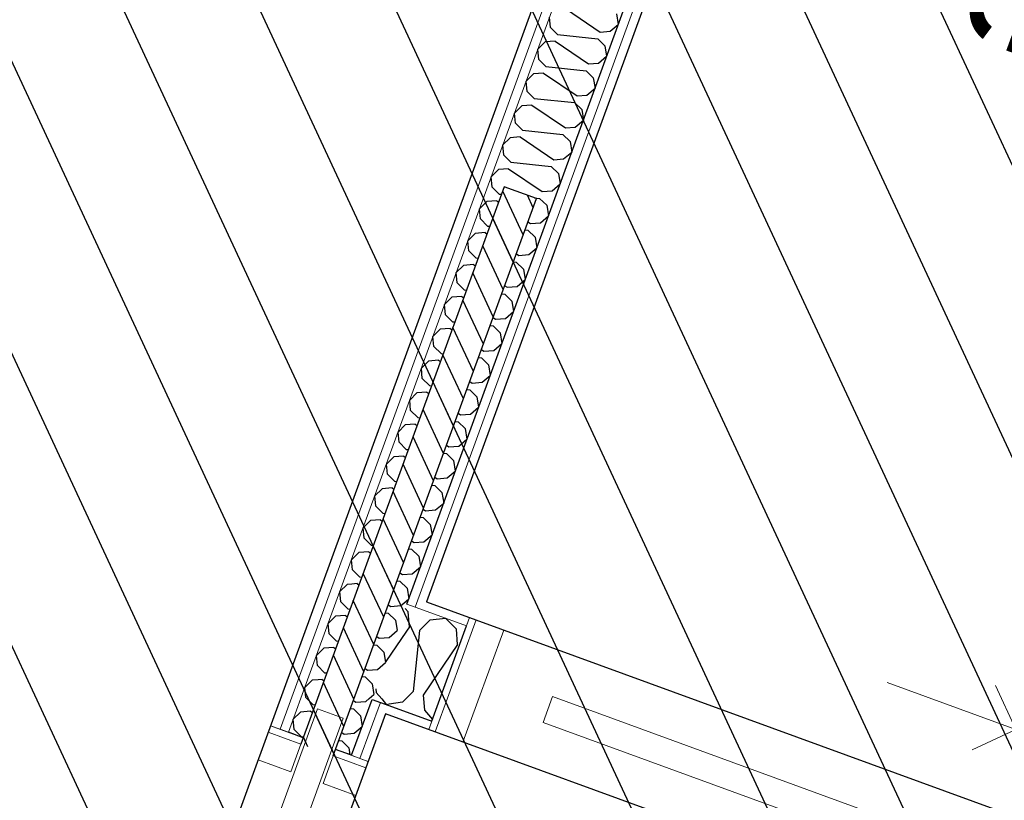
# Model space of a CAD drawing. Header units: millimetres. Extents: x 112481703 to 112588235, y 1264638581 to 1264713486.
# Tile 337 of 487: x 112578205 to 112579642, y 1264676839 to 1264677978. Entities that reach past the tile are written whole.
import ezdxf
from ezdxf.enums import TextEntityAlignment as Align

# ---------------------------------------------------------------- set-up
doc = ezdxf.new("R2010")
doc.units = ezdxf.units.MM
doc.header["$LTSCALE"] = 0.5
doc.header["$MEASUREMENT"] = 0
doc.linetypes.add('PLINE', pattern=[0])
for name, color, linetype, lineweight in [('235- Utvendig kledning og overflate', 7, 'Continuous', 0), ('236- Innvendig kledning og overflate', 7, 'Continuous', 0), ('244- Vinduer_ dører_ foldevegger', 7, 'Continuous', 0)]:
    doc.layers.add(name, color=color, linetype=linetype, lineweight=lineweight)
for name, color, linetype in [('862- M___Nettoareal', 7, 'Continuous'), ('862- M___Nettoareal (1-100)', 7, 'Continuous'), ('862- M___Nettoareal(Polylinje)', 7, 'Continuous'), ('LA_farge_dekke_asfalt2', 7, 'Continuous'), ('Yttervegger.A225', 7, 'Continuous'), ('Yttervegger.A225 (Skravur)', 7, 'Continuous')]:
    doc.layers.add(name, color=color, linetype=linetype)
doc.styles.add('GENERATED_STYLE_1', font='arial.ttf')
pattern_1 = [(249.956, (112557650, 1264717795), (-81.357, 29.68231), [0, -50]), (249.956, (112557682.11, 1264717756.67), (-81.357, 29.68231), [0, -50])]

# ---------------------------------------------------------------- blocks, each defined once
blk = doc.blocks.new('Laboratorie_5_2', base_point=(112579640.4, 1264674917.8))
at = {"layer": '862- M___Nettoareal(Polylinje)', "linetype": 'PLINE', "flags": 128}
blk.add_lwpolyline([(112581810.2, 1264675844.8), (112578739.1, 1264676965.2), (112578145.9, 1264675339.1), (112577643.2, 1264673961.4), (112580714.3, 1264672841)], close=True, dxfattribs=at)
blk = doc.blocks.new('Skiftestue_4_11', base_point=(112580807.9, 1264678110.6))
at = {"layer": '862- M___Nettoareal(Polylinje)', "linetype": 'PLINE', "flags": 128}
blk.add_lwpolyline([(112582951.7, 1264678973.6), (112578003.5, 1264680778.9), (112577386.7, 1264679088.4), (112579263.9, 1264678403.5), (112578798.8, 1264677128.7), (112581869.8, 1264676008.3)], close=True, dxfattribs=at)
blk = doc.blocks.new('Blodprøvetaking_7_15', base_point=(112577564.1, 1264677180.4))
at = {"layer": '862- M___Nettoareal(Polylinje)', "linetype": 'PLINE', "flags": 128}
blk.add_lwpolyline([(112576754.7, 1264676007.4), (112578054.8, 1264675533.1), (112579069, 1264678312.8), (112577334.6, 1264678945.6), (112577331.8, 1264678937.7), (112576320.5, 1264676165.8)], close=True, dxfattribs=at)
blk = doc.blocks.new('*X181', base_point=(112557650, 1264717795))
at = {"layer": 'Yttervegger.A225 (Skravur)', "linetype": 'PLINE'}
for p, q in [((112578773.7, 1264677092.4), (112578773.3, 1264677096.9)), ((112578773.7, 1264677092.4), (112578769.4, 1264677086)), ((112578733.3, 1264676987), (112578740.5, 1264676978.6)), ((112578744.2, 1264676979.2), (112578740.5, 1264676978.6))]:
    blk.add_line(p, q, dxfattribs=at)
blk = doc.blocks.new('*X182', base_point=(112557650, 1264717795))
at = {"layer": 'Yttervegger.A225 (Skravur)', "linetype": 'PLINE'}
for p, q in [((112578772, 1264677114.3), (112578767.5, 1264677118.9)), ((112578773.3, 1264677096.9), (112578772, 1264677114.3)), ((112578769.4, 1264677086), (112578739.3, 1264677041.6)), ((112578724.8, 1264677001.8), (112578725.2, 1264676996.3)), ((112578725.2, 1264676996.3), (112578733.3, 1264676987))]:
    blk.add_line(p, q, dxfattribs=at)
blk = doc.blocks.new('*X190', base_point=(112557650, 1264717795))
at = {"layer": 'Yttervegger.A225 (Skravur)', "linetype": 'PLINE'}
for p, q in [((112578788.5, 1264677087), (112578803.9, 1264677102.7)), ((112578803.9, 1264677102.7), (112578826.4, 1264677104.8)), ((112578842.3, 1264677088.7), (112578826.4, 1264677104.8)), ((112578788.5, 1264677087), (112578779.1, 1264676998)), ((112578844, 1264677066.7), (112578842.3, 1264677088.7)), ((112578844, 1264677066.7), (112578793.9, 1264676992.6)), ((112578779.1, 1264676998), (112578763.6, 1264676982.3)), ((112578763.6, 1264676982.3), (112578744.2, 1264676979.2)), ((112578793.9, 1264676992.6), (112578795.6, 1264676970.6)), ((112578795.6, 1264676970.6), (112578807.4, 1264676956.9))]:
    blk.add_line(p, q, dxfattribs=at)
blk = doc.blocks.new('Skyvedør med pocketkarm[4]', base_point=(112557650, 1264717795))
at = {"layer": '235- Utvendig kledning og overflate', "linetype": 'PLINE'}
for p, q in [((112578802.1, 1264676942.3), (112578806.5, 1264676954.5)), ((112578802.1, 1264676942.3), (112578806.5, 1264676954.5)), ((112579750.9, 1264676596.1), (112579755.4, 1264676608.3)), ((112579750.9, 1264676596.1), (112579755.4, 1264676608.3))]:
    blk.add_line(p, q, dxfattribs=at)
at = {"layer": '236- Innvendig kledning og overflate', "linetype": 'PLINE'}
for p, q in [((112578857.3, 1264677093.5), (112578861.7, 1264677105.7)), ((112578857.3, 1264677093.5), (112578861.7, 1264677105.7)), ((112579806.1, 1264676747.4), (112579810.5, 1264676759.6)), ((112579806.1, 1264676747.4), (112579810.5, 1264676759.6))]:
    blk.add_line(p, q, dxfattribs=at)
at = {"layer": '244- Vinduer_ dører_ foldevegger', "linetype": 'PLINE'}
for p, q in [((112578861.7, 1264677105.7), (112578802.1, 1264676942.3)), ((112578806.5, 1264676954.5), (112578857.3, 1264677093.5)), ((112578806.5, 1264676954.5), (112578857.3, 1264677093.5)), ((112578871.1, 1264677102.3), (112578811.5, 1264676938.8)), ((112578871.1, 1264677102.3), (112578861.7, 1264677105.7)), ((112578911.5, 1264677087.6), (112578871.1, 1264677102.3)), ((112578851.9, 1264676924.1), (112578911.5, 1264677087.6)), ((112579471.2, 1264677011.1), (112579659.1, 1264676942.6)), ((112579659.1, 1264676942.6), (112579629.3, 1264677006.7)), ((112578968.8, 1264676952.8), (112578982.5, 1264676990.4)), ((112578982.5, 1264676990.4), (112579831.7, 1264676680.5)), ((112579818, 1264676642.9), (112578968.8, 1264676952.8)), ((112578811.5, 1264676938.8), (112578802.1, 1264676942.3)), ((112578811.5, 1264676938.8), (112578851.9, 1264676924.1)), ((112579659.1, 1264676942.6), (112579595, 1264676912.7)), ((112579760.8, 1264676777.7), (112579739.5, 1264676719.5)), ((112579801.2, 1264676763), (112579760.8, 1264676777.7)), ((112579779.9, 1264676704.7), (112579801.2, 1264676763)), ((112579801.2, 1264676763), (112579810.5, 1264676759.6)), ((112579810.5, 1264676759.6), (112579789.3, 1264676701.3)), ((112579789.3, 1264676701.3), (112579806.1, 1264676747.4)), ((112579789.3, 1264676701.3), (112579806.1, 1264676747.4)), ((112579739.5, 1264676719.5), (112579779.9, 1264676704.7)), ((112579779.9, 1264676704.7), (112579789.3, 1264676701.3)), ((112579831.7, 1264676680.5), (112579818, 1264676642.9)), ((112579722.4, 1264676672.5), (112579701.1, 1264676614.3)), ((112579762.8, 1264676657.8), (112579722.4, 1264676672.5)), ((112579741.5, 1264676599.5), (112579762.8, 1264676657.8)), ((112579772.2, 1264676654.4), (112579750.9, 1264676596.1)), ((112579755.4, 1264676608.3), (112579772.2, 1264676654.4)), ((112579755.4, 1264676608.3), (112579772.2, 1264676654.4)), ((112579762.8, 1264676657.8), (112579772.2, 1264676654.4)), ((112579701.1, 1264676614.3), (112579741.5, 1264676599.5)), ((112579741.5, 1264676599.5), (112579750.9, 1264676596.1))]:
    blk.add_line(p, q, dxfattribs=at)
blk = doc.blocks.new('*X237', base_point=(112557650, 1264717795))
at = {"layer": 'Yttervegger.A225 (Skravur)', "linetype": 'PLINE'}
for p, q in [((112578631.9, 1264677014.4), (112578621.3, 1264677003.9)), ((112578640.4, 1264677015.1), (112578631.9, 1264677014.4)), ((112578622.6, 1264676989), (112578621.3, 1264677003.9)), ((112578633, 1264676978.8), (112578622.6, 1264676989)), ((112578633, 1264676978.8), (112578636.4, 1264676978.4)), ((112578614.9, 1264676967.9), (112578604.3, 1264676957.3)), ((112578629.5, 1264676969), (112578614.9, 1264676967.9)), ((112578629.5, 1264676969), (112578632.3, 1264676967.1)), ((112578605.6, 1264676942.4), (112578604.3, 1264676957.3)), ((112578616, 1264676932.2), (112578605.6, 1264676942.4)), ((112578616, 1264676932.2), (112578619.4, 1264676931.8))]:
    blk.add_line(p, q, dxfattribs=at)
blk = doc.blocks.new('*X238', base_point=(112557650, 1264717795))
at = {"layer": 'Yttervegger.A225 (Skravur)', "linetype": 'PLINE'}
for p, q in [((112578692, 1264676984.8), (112578695.5, 1264676982.3)), ((112578695.5, 1264676982.3), (112578710.1, 1264676983.5)), ((112578710.1, 1264676983.5), (112578715.1, 1264676987.8)), ((112578687.7, 1264676973), (112578692, 1264676972.6)), ((112578692, 1264676972.6), (112578702.4, 1264676962.3)), ((112578702.4, 1264676962.3), (112578704.8, 1264676947)), ((112578675, 1264676938.2), (112578678.5, 1264676935.8)), ((112578678.5, 1264676935.8), (112578693.1, 1264676936.9)), ((112578693.1, 1264676936.9), (112578704.8, 1264676947)), ((112578670.7, 1264676926.4), (112578675, 1264676926)), ((112578675, 1264676926), (112578685.4, 1264676915.8)), ((112578685.4, 1264676915.8), (112578687, 1264676905.5))]:
    blk.add_line(p, q, dxfattribs=at)
blk = doc.blocks.new('*X240', base_point=(112557650, 1264717795))
at = {"layer": 'Yttervegger.A225 (Skravur)', "linetype": 'PLINE'}
for p, q in [((112578682.9, 1264677154.1), (112578672.2, 1264677143.6)), ((112578689.7, 1264677154.7), (112578682.9, 1264677154.1)), ((112578673.6, 1264677128.7), (112578672.2, 1264677143.6)), ((112578684, 1264677118.5), (112578673.6, 1264677128.7)), ((112578680.4, 1264677108.7), (112578665.9, 1264677107.6)), ((112578680.4, 1264677108.7), (112578683.3, 1264677106.8)), ((112578684, 1264677118.5), (112578687.4, 1264677118.1)), ((112578665.9, 1264677107.6), (112578655.2, 1264677097)), ((112578656.6, 1264677082.1), (112578655.2, 1264677097)), ((112578667, 1264677071.9), (112578656.6, 1264677082.1)), ((112578667, 1264677071.9), (112578670.4, 1264677071.5)), ((112578648.9, 1264677061), (112578638.2, 1264677050.5)), ((112578639.6, 1264677035.6), (112578638.2, 1264677050.5)), ((112578663.5, 1264677062.1), (112578648.9, 1264677061)), ((112578663.5, 1264677062.1), (112578666.3, 1264677060.2)), ((112578650, 1264677025.3), (112578639.6, 1264677035.6)), ((112578650, 1264677025.3), (112578653.4, 1264677025)), ((112578646.5, 1264677015.6), (112578640.4, 1264677015.1)), ((112578646.5, 1264677015.6), (112578649.3, 1264677013.6))]:
    blk.add_line(p, q, dxfattribs=at)
blk = doc.blocks.new('*X241', base_point=(112557650, 1264717795))
at = {"layer": 'Yttervegger.A225 (Skravur)', "linetype": 'PLINE'}
for p, q in [((112578743, 1264677124.5), (112578746.5, 1264677122.1)), ((112578746.5, 1264677122.1), (112578761.1, 1264677123.2)), ((112578761.1, 1264677123.2), (112578765.5, 1264677127)), ((112578738.7, 1264677112.7), (112578742.9, 1264677112.3)), ((112578742.9, 1264677112.3), (112578753.3, 1264677102.1)), ((112578753.3, 1264677102.1), (112578755.8, 1264677086.7)), ((112578744.1, 1264677076.6), (112578755.8, 1264677086.7)), ((112578721.7, 1264677066.2), (112578726, 1264677065.7)), ((112578726, 1264677077.9), (112578729.5, 1264677075.5)), ((112578726, 1264677065.7), (112578736.4, 1264677055.5)), ((112578729.5, 1264677075.5), (112578744.1, 1264677076.6)), ((112578736.4, 1264677055.5), (112578738.8, 1264677040.2)), ((112578727.1, 1264677030), (112578738.8, 1264677040.2)), ((112578709, 1264677031.3), (112578712.5, 1264677028.9)), ((112578712.5, 1264677028.9), (112578727.1, 1264677030)), ((112578704.7, 1264677019.6), (112578709, 1264677019.1)), ((112578709, 1264677019.1), (112578719.4, 1264677008.9)), ((112578719.4, 1264677008.9), (112578721.8, 1264676993.6)), ((112578715.1, 1264676987.8), (112578721.8, 1264676993.6))]:
    blk.add_line(p, q, dxfattribs=at)
blk = doc.blocks.new('*X242', base_point=(112557650, 1264717795))
at = {"layer": 'Yttervegger.A225 (Skravur)', "linetype": 'PLINE'}
for p, q in [((112579003.3, 1264677993.6), (112579052.4, 1264677960.3)), ((112579076.2, 1264677986.9), (112579078.6, 1264677971.6)), ((112578979.5, 1264677967), (112578978.1, 1264677981.9)), ((112579066.9, 1264677961.5), (112579078.6, 1264677971.6)), ((112578989.9, 1264677956.8), (112578979.5, 1264677967)), ((112578989.9, 1264677956.8), (112579048.8, 1264677950.6)), ((112579052.4, 1264677960.3), (112579066.9, 1264677961.5)), ((112578971.7, 1264677945.9), (112578961.1, 1264677935.3)), ((112578986.3, 1264677947), (112578971.7, 1264677945.9)), ((112578986.3, 1264677947), (112579035.4, 1264677913.8)), ((112579048.8, 1264677950.6), (112579059.2, 1264677940.3)), ((112578962.5, 1264677920.4), (112578961.1, 1264677935.3)), ((112579059.2, 1264677940.3), (112579061.6, 1264677925)), ((112578972.9, 1264677910.2), (112578962.5, 1264677920.4)), ((112579035.4, 1264677913.8), (112579049.9, 1264677914.9)), ((112579049.9, 1264677914.9), (112579061.6, 1264677925)), ((112578954.7, 1264677899.3), (112578944.1, 1264677888.8)), ((112578969.3, 1264677900.4), (112578954.7, 1264677899.3)), ((112578969.3, 1264677900.4), (112579018.4, 1264677867.2)), ((112578972.9, 1264677910.2), (112579031.8, 1264677904)), ((112579031.8, 1264677904), (112579042.2, 1264677893.8)), ((112578945.5, 1264677873.8), (112578944.1, 1264677888.8)), ((112579042.2, 1264677893.8), (112579044.7, 1264677878.5)), ((112578955.9, 1264677863.6), (112578945.5, 1264677873.8)), ((112579032.9, 1264677868.3), (112579044.7, 1264677878.5)), ((112578955.9, 1264677863.6), (112579014.8, 1264677857.4)), ((112579014.8, 1264677857.4), (112579025.2, 1264677847.2)), ((112579018.4, 1264677867.2), (112579032.9, 1264677868.3)), ((112578937.8, 1264677852.7), (112578927.1, 1264677842.2)), ((112578928.5, 1264677827.3), (112578927.1, 1264677842.2)), ((112578952.3, 1264677853.8), (112578937.8, 1264677852.7)), ((112578952.3, 1264677853.8), (112579001.4, 1264677820.6)), ((112579025.2, 1264677847.2), (112579027.7, 1264677831.9)), ((112578938.9, 1264677817.1), (112578928.5, 1264677827.3)), ((112579015.9, 1264677821.8), (112579027.7, 1264677831.9)), ((112578938.9, 1264677817.1), (112578997.8, 1264677810.8)), ((112579001.4, 1264677820.6), (112579015.9, 1264677821.8)), ((112578920.8, 1264677806.1), (112578910.1, 1264677795.6)), ((112578935.3, 1264677807.3), (112578920.8, 1264677806.1)), ((112578935.3, 1264677807.3), (112578984.4, 1264677774.1)), ((112578997.8, 1264677810.8), (112579008.2, 1264677800.6)), ((112579008.2, 1264677800.6), (112579010.7, 1264677785.3)), ((112578911.5, 1264677780.7), (112578910.1, 1264677795.6)), ((112578998.9, 1264677775.2), (112579010.7, 1264677785.3)), ((112578921.9, 1264677770.5), (112578911.5, 1264677780.7)), ((112578921.9, 1264677770.5), (112578980.8, 1264677764.3)), ((112578984.4, 1264677774.1), (112578998.9, 1264677775.2)), ((112578903.8, 1264677759.6), (112578893.1, 1264677749)), ((112578918.3, 1264677760.7), (112578903.8, 1264677759.6)), ((112578918.3, 1264677760.7), (112578967.4, 1264677727.5)), ((112578980.8, 1264677764.3), (112578991.2, 1264677754.1)), ((112578894.5, 1264677734.1), (112578893.1, 1264677749)), ((112578991.2, 1264677754.1), (112578993.7, 1264677738.7)), ((112578904.9, 1264677723.9), (112578894.5, 1264677734.1)), ((112578967.4, 1264677727.5), (112578981.9, 1264677728.6)), ((112578981.9, 1264677728.6), (112578993.7, 1264677738.7)), ((112578886.8, 1264677713), (112578876.1, 1264677702.5)), ((112578901.3, 1264677714.1), (112578886.8, 1264677713)), ((112578901.3, 1264677714.1), (112578904.2, 1264677712.2)), ((112578904.9, 1264677723.9), (112578908.3, 1264677723.6)), ((112578956.3, 1264677718.5), (112578963.8, 1264677717.7)), ((112578963.8, 1264677717.7), (112578974.2, 1264677707.5)), ((112578877.5, 1264677687.6), (112578876.1, 1264677702.5)), ((112578974.2, 1264677707.5), (112578976.7, 1264677692.2)), ((112578887.9, 1264677677.3), (112578877.5, 1264677687.6)), ((112578946.8, 1264677683.3), (112578950.4, 1264677680.9)), ((112578964.9, 1264677682), (112578976.7, 1264677692.2)), ((112578887.9, 1264677677.3), (112578891.3, 1264677677)), ((112578942.6, 1264677671.6), (112578946.8, 1264677671.1)), ((112578946.8, 1264677671.1), (112578957.2, 1264677660.9)), ((112578950.4, 1264677680.9), (112578964.9, 1264677682)), ((112578869.8, 1264677666.4), (112578859.1, 1264677655.9)), ((112578860.5, 1264677641), (112578859.1, 1264677655.9)), ((112578884.3, 1264677667.6), (112578869.8, 1264677666.4)), ((112578884.3, 1264677667.6), (112578887.2, 1264677665.6)), ((112578957.2, 1264677660.9), (112578959.7, 1264677645.6)), ((112578870.9, 1264677630.8), (112578860.5, 1264677641)), ((112578948, 1264677635.5), (112578959.7, 1264677645.6)), ((112578870.9, 1264677630.8), (112578874.3, 1264677630.4)), ((112578929.9, 1264677636.8), (112578933.4, 1264677634.3)), ((112578933.4, 1264677634.3), (112578948, 1264677635.5)), ((112578852.8, 1264677619.9), (112578842.1, 1264677609.3)), ((112578867.3, 1264677621), (112578852.8, 1264677619.9)), ((112578867.3, 1264677621), (112578870.2, 1264677619.1)), ((112578925.6, 1264677625), (112578929.8, 1264677624.6)), ((112578929.8, 1264677624.6), (112578940.2, 1264677614.3)), ((112578940.2, 1264677614.3), (112578942.7, 1264677599)), ((112578843.5, 1264677594.4), (112578842.1, 1264677609.3)), ((112578931, 1264677588.9), (112578942.7, 1264677599)), ((112578853.9, 1264677584.2), (112578843.5, 1264677594.4)), ((112578853.9, 1264677584.2), (112578857.3, 1264677583.8)), ((112578912.9, 1264677590.2), (112578916.4, 1264677587.8)), ((112578916.4, 1264677587.8), (112578931, 1264677588.9)), ((112578835.8, 1264677573.3), (112578825.2, 1264677562.8)), ((112578850.4, 1264677574.4), (112578835.8, 1264677573.3)), ((112578850.4, 1264677574.4), (112578853.2, 1264677572.5)), ((112578908.6, 1264677578.4), (112578912.9, 1264677578)), ((112578912.9, 1264677578), (112578923.3, 1264677567.8)), ((112578923.3, 1264677567.8), (112578925.7, 1264677552.5)), ((112578826.5, 1264677547.8), (112578825.2, 1264677562.8)), ((112578836.9, 1264677537.6), (112578826.5, 1264677547.8)), ((112578895.9, 1264677543.6), (112578899.4, 1264677541.2)), ((112578899.4, 1264677541.2), (112578914, 1264677542.3)), ((112578914, 1264677542.3), (112578925.7, 1264677552.5)), ((112578818.8, 1264677526.7), (112578808.2, 1264677516.2)), ((112578833.4, 1264677527.8), (112578818.8, 1264677526.7)), ((112578833.4, 1264677527.8), (112578836.2, 1264677525.9)), ((112578836.9, 1264677537.6), (112578840.3, 1264677537.3)), ((112578891.6, 1264677531.9), (112578895.9, 1264677531.4)), ((112578895.9, 1264677531.4), (112578906.3, 1264677521.2)), ((112578809.5, 1264677501.3), (112578808.2, 1264677516.2)), ((112578906.3, 1264677521.2), (112578908.7, 1264677505.9)), ((112578819.9, 1264677491.1), (112578809.5, 1264677501.3)), ((112578878.9, 1264677497), (112578882.4, 1264677494.6)), ((112578882.4, 1264677494.6), (112578897, 1264677495.8)), ((112578897, 1264677495.8), (112578908.7, 1264677505.9)), ((112578819.9, 1264677491.1), (112578823.3, 1264677490.7)), ((112578874.6, 1264677485.3), (112578878.9, 1264677484.8)), ((112578878.9, 1264677484.8), (112578889.3, 1264677474.6)), ((112578801.8, 1264677480.1), (112578791.2, 1264677469.6)), ((112578792.5, 1264677454.7), (112578791.2, 1264677469.6)), ((112578816.4, 1264677481.3), (112578801.8, 1264677480.1)), ((112578816.4, 1264677481.3), (112578819.2, 1264677479.3)), ((112578889.3, 1264677474.6), (112578891.7, 1264677459.3)), ((112578802.9, 1264677444.5), (112578792.5, 1264677454.7)), ((112578880, 1264677449.2), (112578891.7, 1264677459.3)), ((112578802.9, 1264677444.5), (112578806.4, 1264677444.1)), ((112578857.6, 1264677438.7), (112578861.9, 1264677438.3)), ((112578861.9, 1264677450.5), (112578865.4, 1264677448.1)), ((112578861.9, 1264677438.3), (112578872.3, 1264677428.1)), ((112578865.4, 1264677448.1), (112578880, 1264677449.2)), ((112578784.8, 1264677433.6), (112578774.2, 1264677423)), ((112578799.4, 1264677434.7), (112578784.8, 1264677433.6)), ((112578799.4, 1264677434.7), (112578802.2, 1264677432.8)), ((112578872.3, 1264677428.1), (112578874.7, 1264677412.7)), ((112578775.6, 1264677408.1), (112578774.2, 1264677423)), ((112578863, 1264677402.6), (112578874.7, 1264677412.7)), ((112578786, 1264677397.9), (112578775.6, 1264677408.1)), ((112578786, 1264677397.9), (112578789.4, 1264677397.5)), ((112578844.9, 1264677403.9), (112578848.5, 1264677401.5)), ((112578848.5, 1264677401.5), (112578863, 1264677402.6)), ((112578767.8, 1264677387), (112578757.2, 1264677376.5)), ((112578782.4, 1264677388.1), (112578767.8, 1264677387)), ((112578782.4, 1264677388.1), (112578785.2, 1264677386.2)), ((112578840.6, 1264677392.2), (112578844.9, 1264677391.7)), ((112578844.9, 1264677391.7), (112578855.3, 1264677381.5)), ((112578855.3, 1264677381.5), (112578857.7, 1264677366.2)), ((112578758.6, 1264677361.6), (112578757.2, 1264677376.5)), ((112578769, 1264677351.3), (112578758.6, 1264677361.6)), ((112578827.9, 1264677357.3), (112578831.5, 1264677354.9)), ((112578831.5, 1264677354.9), (112578846, 1264677356)), ((112578846, 1264677356), (112578857.7, 1264677366.2)), ((112578750.9, 1264677340.4), (112578740.2, 1264677329.9)), ((112578765.4, 1264677341.6), (112578750.9, 1264677340.4)), ((112578765.4, 1264677341.6), (112578768.2, 1264677339.6)), ((112578769, 1264677351.3), (112578772.4, 1264677351)), ((112578823.6, 1264677345.6), (112578827.9, 1264677345.1)), ((112578827.9, 1264677345.1), (112578838.3, 1264677334.9)), ((112578741.6, 1264677315), (112578740.2, 1264677329.9)), ((112578838.3, 1264677334.9), (112578840.8, 1264677319.6)), ((112578752, 1264677304.8), (112578741.6, 1264677315)), ((112578810.9, 1264677310.8), (112578814.5, 1264677308.3)), ((112578814.5, 1264677308.3), (112578829, 1264677309.5)), ((112578829, 1264677309.5), (112578840.8, 1264677319.6)), ((112578748.4, 1264677295), (112578733.9, 1264677293.9)), ((112578748.4, 1264677295), (112578751.2, 1264677293.1)), ((112578752, 1264677304.8), (112578755.4, 1264677304.4)), ((112578806.6, 1264677299), (112578810.9, 1264677298.6)), ((112578810.9, 1264677298.6), (112578821.3, 1264677288.3)), ((112578733.9, 1264677293.9), (112578723.2, 1264677283.3)), ((112578724.6, 1264677268.4), (112578723.2, 1264677283.3)), ((112578821.3, 1264677288.3), (112578823.8, 1264677273)), ((112578735, 1264677258.2), (112578724.6, 1264677268.4)), ((112578812, 1264677262.9), (112578823.8, 1264677273)), ((112578735, 1264677258.2), (112578738.4, 1264677257.8)), ((112578789.6, 1264677252.4), (112578793.9, 1264677252)), ((112578793.9, 1264677264.2), (112578797.5, 1264677261.8)), ((112578793.9, 1264677252), (112578804.3, 1264677241.8)), ((112578797.5, 1264677261.8), (112578812, 1264677262.9)), ((112578716.9, 1264677247.3), (112578706.2, 1264677236.8)), ((112578731.4, 1264677248.4), (112578716.9, 1264677247.3)), ((112578731.4, 1264677248.4), (112578734.2, 1264677246.5)), ((112578804.3, 1264677241.8), (112578806.8, 1264677226.5)), ((112578707.6, 1264677221.8), (112578706.2, 1264677236.8)), ((112578795, 1264677216.3), (112578806.8, 1264677226.5)), ((112578718, 1264677211.6), (112578707.6, 1264677221.8)), ((112578718, 1264677211.6), (112578721.4, 1264677211.3)), ((112578776.9, 1264677217.6), (112578780.5, 1264677215.2)), ((112578780.5, 1264677215.2), (112578795, 1264677216.3)), ((112578699.9, 1264677200.7), (112578689.2, 1264677190.2)), ((112578714.4, 1264677201.8), (112578699.9, 1264677200.7)), ((112578714.4, 1264677201.8), (112578717.3, 1264677199.9)), ((112578772.7, 1264677205.9), (112578776.9, 1264677205.4)), ((112578776.9, 1264677205.4), (112578787.3, 1264677195.2)), ((112578787.3, 1264677195.2), (112578789.8, 1264677179.9)), ((112578690.6, 1264677175.3), (112578689.2, 1264677190.2)), ((112578778, 1264677169.8), (112578789.8, 1264677179.9)), ((112578701, 1264677165), (112578690.6, 1264677175.3)), ((112578759.9, 1264677171), (112578763.5, 1264677168.6)), ((112578763.5, 1264677168.6), (112578778, 1264677169.8)), ((112578697.4, 1264677155.3), (112578689.7, 1264677154.7)), ((112578697.4, 1264677155.3), (112578700.3, 1264677153.3)), ((112578701, 1264677165), (112578704.4, 1264677164.7)), ((112578755.7, 1264677159.3), (112578759.9, 1264677158.8)), ((112578759.9, 1264677158.8), (112578770.3, 1264677148.6)), ((112578770.3, 1264677148.6), (112578772.8, 1264677133.3)), ((112578765.5, 1264677127), (112578772.8, 1264677133.3))]:
    blk.add_line(p, q, dxfattribs=at)
blk = doc.blocks.new('Skyvedør med pocketkarm[8]', base_point=(112557650, 1264717795))
at = {"layer": '235- Utvendig kledning og overflate', "linetype": 'PLINE'}
for p, q in [((112578701.6, 1264676900.2), (112578689.4, 1264676904.7)), ((112578701.6, 1264676900.2), (112578689.4, 1264676904.7)), ((112578713.8, 1264676895.8), (112578701.6, 1264676900.2)), ((112578713.8, 1264676895.8), (112578701.6, 1264676900.2)), ((112578355.4, 1264675951.4), (112578343.2, 1264675955.9)), ((112578355.4, 1264675951.4), (112578343.2, 1264675955.9)), ((112578367.6, 1264675947), (112578355.4, 1264675951.4)), ((112578367.6, 1264675947), (112578355.4, 1264675951.4))]:
    blk.add_line(p, q, dxfattribs=at)
at = {"layer": '236- Innvendig kledning og overflate', "linetype": 'PLINE'}
for p, q in [((112578585.1, 1264676942.7), (112578571, 1264676947.9)), ((112578585.1, 1264676942.7), (112578571, 1264676947.9)), ((112578597.3, 1264676938.3), (112578585.1, 1264676942.7)), ((112578597.3, 1264676938.3), (112578585.1, 1264676942.7)), ((112578238.9, 1264675993.9), (112578224.8, 1264675999)), ((112578238.9, 1264675993.9), (112578224.8, 1264675999)), ((112578251.1, 1264675989.5), (112578238.9, 1264675993.9)), ((112578251.1, 1264675989.5), (112578238.9, 1264675993.9))]:
    blk.add_line(p, q, dxfattribs=at)
at = {"layer": '244- Vinduer_ dører_ foldevegger', "linetype": 'PLINE'}
for p, q in [((112578639.7, 1264676972.8), (112578329.9, 1264676123.6)), ((112578677.3, 1264676959.1), (112578639.7, 1264676972.8)), ((112578367.5, 1264676109.9), (112578677.3, 1264676959.1)), ((112578552.8, 1264676898.1), (112578567.6, 1264676938.5)), ((112578567.6, 1264676938.5), (112578571, 1264676947.9)), ((112578567.6, 1264676938.5), (112578615.5, 1264676921)), ((112578618.9, 1264676930.4), (112578571, 1264676947.9)), ((112578618.9, 1264676930.4), (112578597.3, 1264676938.3)), ((112578618.9, 1264676930.4), (112578597.3, 1264676938.3)), ((112578615.5, 1264676921), (112578600.8, 1264676880.6)), ((112578615.5, 1264676921), (112578618.9, 1264676930.4)), ((112578662.5, 1264676903.9), (112578665.9, 1264676913.3)), ((112578713.8, 1264676895.8), (112578665.9, 1264676913.3)), ((112578689.4, 1264676904.7), (112578665.9, 1264676913.3)), ((112578689.4, 1264676904.7), (112578665.9, 1264676913.3)), ((112578600.8, 1264676880.6), (112578552.8, 1264676898.1)), ((112578647.7, 1264676863.5), (112578662.5, 1264676903.9)), ((112578662.5, 1264676903.9), (112578710.4, 1264676886.4)), ((112578710.4, 1264676886.4), (112578713.8, 1264676895.8)), ((112578710.4, 1264676886.4), (112578695.6, 1264676846)), ((112578695.6, 1264676846), (112578647.7, 1264676863.5)), ((112578687.7, 1264676474.2), (112578756.3, 1264676662.1)), ((112578756.3, 1264676662.1), (112578692.2, 1264676632.2)), ((112578756.3, 1264676662.1), (112578786.1, 1264676598)), ((112578329.9, 1264676123.6), (112578367.5, 1264676109.9)), ((112578228.3, 1264676008.4), (112578243, 1264676048.8)), ((112578243, 1264676048.8), (112578385.8, 1264675996.7)), ((112578228.3, 1264676008.4), (112578224.8, 1264675999)), ((112578371.1, 1264675956.3), (112578228.3, 1264676008.4)), ((112578367.6, 1264675947), (112578224.8, 1264675999)), ((112578343.2, 1264675955.9), (112578251.1, 1264675989.5)), ((112578343.2, 1264675955.9), (112578251.1, 1264675989.5)), ((112578385.8, 1264675996.7), (112578371.1, 1264675956.3)), ((112578371.1, 1264675956.3), (112578367.6, 1264675947))]:
    blk.add_line(p, q, dxfattribs=at)
blk = doc.blocks.new('Label_63', base_point=(112579874.3, 1264678512.1))
at = {"layer": '862- M___Nettoareal (1-100)', "char_height": 200, "attachment_point": 1, "rotation": 249.956, "style": 'GENERATED_STYLE_1'}
for s, insert in [('\\A1;{\\pql;\\pt0,241000;\\fArial|b0|i0|c0|p0;\\W1.000000;4\\fArial|b0|i0|c0|p0;\\W1.000000;\\A1{\\H.66x;\\S^  ;}\\fArial|b0|i0|c0|p0;\\W1.000000;\\fArial|b0|i0|c0|p0;\\W1.000000;\\A1{\\H.66x;\\S^  ;}\\fArial|b0|i0|c0|p0;\\W1.000000;\\fArial|b0|i0|c0|p0;\\W1.000000;\\fArial|b0|i0|c0|p0;\\W1.000000;\\fArial|b0|i0|c0|p0;\\W1.000000;\\fArial|b0|i0|c0|p0;\\W1.000000;\\fArial|b0|i0|c0|p0;\\W1.000000;\\fArial|b0|i0|c0|p0;\\W1.000000;\\A1{\\H.66x;\\S^  ;}\\fArial|b0|i0|c0|p0;\\W1.000000;\\fArial|b0|i0|c0|p0;\\W1.000000;\\A1{\\H.66x;\\S^  ;}\\fArial|b0|i0|c0|p0;\\W1.000000;\\fArial|b0|i0|c0|p0;\\W1.000000;\\fArial|b0|i0|c0|p0;\\W1.000000;\\fArial|b0|i0|c0|p0;\\W1.000000;\\fArial|b0|i0|c0|p0;\\W1.000000;\\fArial|b0|i0|c0|p0;\\W1.000000;\\fArial|b0|i0|c0|p0;\\W1.000000;\\A1{\\H.66x;\\S^  ;}\\fArial|b0|i0|c0|p0;\\W1.000000;\\fArial|b0|i0|c0|p0;\\W1.000000;\\A1{\\H.66x;\\S^  ;}\\fArial|b0|i0|c0|p0;\\W1.000000;\\fArial|b0|i0|c0|p0;\\W1.000000;\\fArial|b0|i0|c0|p0;\\W1.000000;\\fArial|b0|i0|c0|p0;\\W1.000000;\\fArial|b0|i0|c0|p0;\\W1.000000;\\fArial|b0|i0|c0|p0;\\W1.000000;\\fArial|b0|i0|c0|p0;\\W1.000000;\\A1{\\H.66x;\\S^  ;}\\fArial|b0|i0|c0|p0;\\W1.000000;\\fArial|b0|i0|c0|p0;\\W1.000000;\\A1{\\H.66x;\\S^  ;}\\fArial|b0|i0|c0|p0;\\W1.000000;\\fArial|b0|i0|c0|p0;\\W1.000000;\\fArial|b0|i0|c0|p0;\\W1.000000;\\fArial|b0|i0|c0|p0;\\W1.000000;\\fArial|b0|i0|c0|p0;\\W1.000000;\\fArial|b0|i0|c0|p0;\\W1.000000;\\fArial|b0|i0|c0|p0;\\W1.000000;\\A1{\\H.66x;\\S^  ;}\\fArial|b0|i0|c0|p0;\\W1.000000;\\fArial|b0|i0|c0|p0;\\W1.000000;\\A1{\\H.66x;\\S^  ;}\\fArial|b0|i0|c0|p0;\\W1.000000;\\fArial|b0|i0|c0|p0;\\W1.000000;\\fArial|b0|i0|c0|p0;\\W1.000000;\\fArial|b0|i0|c0|p0;\\W1.000000;\\fArial|b0|i0|c0|p0;\\W1.000000;\\fArial|b0|i0|c0|p0;\\W1.000000;\\fArial|b0|i0|c0|p0;\\W1.000000;\\fArial|b0|i0|c0|p0;\\W1.000000;}', (112580484, 1264678941.3)), ('\\A1;{\\pql;\\pt0,241000;\\fArial|b0|i0|c0|p0;\\W1.000000;13,9\\fArial|b0|i0|c0|p0;\\W1.000000;\\A1{\\H.66x;\\S^  ;}\\fArial|b0|i0|c0|p0;\\W1.000000; m\\fArial|b0|i0|c0|p0;\\W1.000000;\\A1{\\H.66x;\\S2^  ;}\\fArial|b0|i0|c0|p0;\\W1.000000;\\fArial|b0|i0|c0|p0;\\W1.000000;\\fArial|b0|i0|c0|p0;\\W1.000000;\\fArial|b0|i0|c0|p0;\\W1.000000;\\fArial|b0|i0|c0|p0;\\W1.000000;\\fArial|b0|i0|c0|p0;\\W1.000000;\\fArial|b0|i0|c0|p0;\\W1.000000;\\A1{\\H.66x;\\S^  ;}\\fArial|b0|i0|c0|p0;\\W1.000000;\\fArial|b0|i0|c0|p0;\\W1.000000;\\A1{\\H.66x;\\S^  ;}\\fArial|b0|i0|c0|p0;\\W1.000000;\\fArial|b0|i0|c0|p0;\\W1.000000;\\fArial|b0|i0|c0|p0;\\W1.000000;\\fArial|b0|i0|c0|p0;\\W1.000000;\\fArial|b0|i0|c0|p0;\\W1.000000;\\fArial|b0|i0|c0|p0;\\W1.000000;\\fArial|b0|i0|c0|p0;\\W1.000000;\\A1{\\H.66x;\\S^  ;}\\fArial|b0|i0|c0|p0;\\W1.000000;\\fArial|b0|i0|c0|p0;\\W1.000000;\\A1{\\H.66x;\\S^  ;}\\fArial|b0|i0|c0|p0;\\W1.000000;\\fArial|b0|i0|c0|p0;\\W1.000000;\\fArial|b0|i0|c0|p0;\\W1.000000;\\fArial|b0|i0|c0|p0;\\W1.000000;\\fArial|b0|i0|c0|p0;\\W1.000000;\\fArial|b0|i0|c0|p0;\\W1.000000;\\fArial|b0|i0|c0|p0;\\W1.000000;\\A1{\\H.66x;\\S^  ;}\\fArial|b0|i0|c0|p0;\\W1.000000;\\fArial|b0|i0|c0|p0;\\W1.000000;\\A1{\\H.66x;\\S^  ;}\\fArial|b0|i0|c0|p0;\\W1.000000;\\fArial|b0|i0|c0|p0;\\W1.000000;\\fArial|b0|i0|c0|p0;\\W1.000000;\\fArial|b0|i0|c0|p0;\\W1.000000;\\fArial|b0|i0|c0|p0;\\W1.000000;\\fArial|b0|i0|c0|p0;\\W1.000000;\\fArial|b0|i0|c0|p0;\\W1.000000;\\A1{\\H.66x;\\S^  ;}\\fArial|b0|i0|c0|p0;\\W1.000000;\\fArial|b0|i0|c0|p0;\\W1.000000;\\A1{\\H.66x;\\S^  ;}\\fArial|b0|i0|c0|p0;\\W1.000000;\\fArial|b0|i0|c0|p0;\\W1.000000;\\fArial|b0|i0|c0|p0;\\W1.000000;\\fArial|b0|i0|c0|p0;\\W1.000000;\\fArial|b0|i0|c0|p0;\\W1.000000;\\fArial|b0|i0|c0|p0;\\W1.000000;\\fArial|b0|i0|c0|p0;\\W1.000000;\\fArial|b0|i0|c0|p0;\\W1.000000;}', (112579884, 1264679138.9)), ('\\A1;{\\pql;\\pt0,241000;\\fArial|b0|i0|c0|p0;\\W1.000000;Skiftestue\\fArial|b0|i0|c0|p0;\\W1.000000;\\A1{\\H.66x;\\S^  ;}\\fArial|b0|i0|c0|p0;\\W1.000000;\\fArial|b0|i0|c0|p0;\\W1.000000;\\A1{\\H.66x;\\S^  ;}\\fArial|b0|i0|c0|p0;\\W1.000000;\\fArial|b0|i0|c0|p0;\\W1.000000;\\fArial|b0|i0|c0|p0;\\W1.000000;\\fArial|b0|i0|c0|p0;\\W1.000000;\\fArial|b0|i0|c0|p0;\\W1.000000;\\fArial|b0|i0|c0|p0;\\W1.000000;\\fArial|b0|i0|c0|p0;\\W1.000000;\\A1{\\H.66x;\\S^  ;}\\fArial|b0|i0|c0|p0;\\W1.000000;\\fArial|b0|i0|c0|p0;\\W1.000000;\\A1{\\H.66x;\\S^  ;}\\fArial|b0|i0|c0|p0;\\W1.000000;\\fArial|b0|i0|c0|p0;\\W1.000000;\\fArial|b0|i0|c0|p0;\\W1.000000;\\fArial|b0|i0|c0|p0;\\W1.000000;\\fArial|b0|i0|c0|p0;\\W1.000000;\\fArial|b0|i0|c0|p0;\\W1.000000;\\fArial|b0|i0|c0|p0;\\W1.000000;\\A1{\\H.66x;\\S^  ;}\\fArial|b0|i0|c0|p0;\\W1.000000;\\fArial|b0|i0|c0|p0;\\W1.000000;\\A1{\\H.66x;\\S^  ;}\\fArial|b0|i0|c0|p0;\\W1.000000;\\fArial|b0|i0|c0|p0;\\W1.000000;\\fArial|b0|i0|c0|p0;\\W1.000000;\\fArial|b0|i0|c0|p0;\\W1.000000;\\fArial|b0|i0|c0|p0;\\W1.000000;\\fArial|b0|i0|c0|p0;\\W1.000000;\\fArial|b0|i0|c0|p0;\\W1.000000;\\A1{\\H.66x;\\S^  ;}\\fArial|b0|i0|c0|p0;\\W1.000000;\\fArial|b0|i0|c0|p0;\\W1.000000;\\A1{\\H.66x;\\S^  ;}\\fArial|b0|i0|c0|p0;\\W1.000000;\\fArial|b0|i0|c0|p0;\\W1.000000;\\fArial|b0|i0|c0|p0;\\W1.000000;\\fArial|b0|i0|c0|p0;\\W1.000000;\\fArial|b0|i0|c0|p0;\\W1.000000;\\fArial|b0|i0|c0|p0;\\W1.000000;\\fArial|b0|i0|c0|p0;\\W1.000000;\\A1{\\H.66x;\\S^  ;}\\fArial|b0|i0|c0|p0;\\W1.000000;\\fArial|b0|i0|c0|p0;\\W1.000000;\\A1{\\H.66x;\\S^  ;}\\fArial|b0|i0|c0|p0;\\W1.000000;\\fArial|b0|i0|c0|p0;\\W1.000000;\\fArial|b0|i0|c0|p0;\\W1.000000;\\fArial|b0|i0|c0|p0;\\W1.000000;\\fArial|b0|i0|c0|p0;\\W1.000000;\\fArial|b0|i0|c0|p0;\\W1.000000;\\fArial|b0|i0|c0|p0;\\W1.000000;\\fArial|b0|i0|c0|p0;\\W1.000000;}', (112580181.9, 1264679030.2))]:
    blk.add_mtext(s, dxfattribs=dict(at, insert=insert))
at = {"layer": '862- M___Nettoareal (1-100)', "style": 'GENERATED_STYLE_1'}
for tag, p in [('DUMMY_108', (112579936.5, 1264679141.1)), ('DUMMY_107', (112580231.7, 1264679033.4)), ('DUMMY_106', (112580527, 1264678925.6))]:
    blk.add_attdef(tag, text='', height=200, rotation=249.956, dxfattribs=at).set_placement(p, align=Align.TOP_LEFT)

msp = doc.modelspace()

# ---------------------------------------------------------------- hatches: boundary and pattern name
at = {"layer": 'LA_farge_dekke_asfalt2', "linetype": 'Continuous'}
h = msp.add_hatch(dxfattribs=at)
h.set_pattern_fill('Murverk', color=256, style=0, pattern_type=2)
h.set_pattern_definition([(294.956, (112557650, 1264717795), (163.1938, 75.94596), [])])
h.paths.add_polyline_path([(112562670.3, 1264672618.4), (112565507.4, 1264680394.8), (112573384.4, 1264677521), (112579262.4, 1264693632), (112587341.4, 1264690684.4), (112579714.9, 1264669780.9), (112576475.3, 1264670962.9), (112575386.6, 1264667979)])
at = {"layer": 'Yttervegger.A225', "linetype": 'Continuous'}
h = msp.add_hatch(dxfattribs=at)
h.set_pattern_fill('Skrålinjer_1', color=256, style=0, pattern_type=2)
h.set_pattern_definition([(294.95599, (112557650, 1264717795), (27.198964, 12.65766), [])])
h.paths.add_polyline_path([(112578662.5, 1264676903.9), (112578959.3, 1264677717.4), (112578912.3, 1264677734.5), (112578615.5, 1264676921)])
at = {"layer": 'Yttervegger.A225 (Skravur)', "linetype": 'Continuous'}
h = msp.add_hatch(dxfattribs=at)
h.set_pattern_fill('Prikker_tett', color=256, style=0, pattern_type=2)
h.set_pattern_definition(pattern_1)
h.paths.add_polyline_path([(112579230.6, 1264678388), (112578769.9, 1264677125.4), (112578782.1, 1264677120.9), (112579242.8, 1264678383.6)])
h = msp.add_hatch(dxfattribs=at)
h.set_pattern_fill('Prikker_tett', color=256, style=0, pattern_type=2)
h.set_pattern_definition(pattern_1)
h.paths.add_polyline_path([(112579247.2, 1264678395.8), (112578786.6, 1264677133.2), (112578798.8, 1264677128.7), (112579259.4, 1264678391.3)])
h = msp.add_hatch(dxfattribs=at)
h.set_pattern_fill('Prikker_tett', color=256, style=0, pattern_type=2)
h.set_pattern_definition(pattern_1)
h.paths.add_polyline_path([(112579088.2, 1264678321.8), (112578585.1, 1264676942.7), (112578597.3, 1264676938.3), (112579100.5, 1264678317.3)])
h = msp.add_hatch(dxfattribs=at)
h.set_pattern_fill('Prikker_tett', color=256, style=0, pattern_type=2)
h.set_pattern_definition(pattern_1)
h.paths.add_polyline_path([(112578585.1, 1264676942.7), (112579083.1, 1264678307.7), (112579069, 1264678312.8), (112578571, 1264676947.9)])
h = msp.add_hatch(dxfattribs=at)
h.set_pattern_fill('Prikker_tett', color=256, style=0, pattern_type=2)
h.set_pattern_definition(pattern_1)
h.paths.add_polyline_path([(112578786.6, 1264677133.2), (112578782.1, 1264677120.9), (112578794.3, 1264677116.5), (112578798.8, 1264677128.7)])
h = msp.add_hatch(dxfattribs=at)
h.set_pattern_fill('Prikker_tett', color=256, style=0, pattern_type=2)
h.set_pattern_definition(pattern_1)
h.paths.add_polyline_path([(112578798.8, 1264677128.7), (112578794.3, 1264677116.5), (112578857.3, 1264677093.5), (112578861.7, 1264677105.7)])
h = msp.add_hatch(dxfattribs=at)
h.set_pattern_fill('Prikker_tett', color=256, style=0, pattern_type=2)
h.set_pattern_definition(pattern_1)
h.paths.add_polyline_path([(112578719.2, 1264676986.4), (112578689.4, 1264676904.7), (112578701.6, 1264676900.2), (112578731.4, 1264676981.9)])
h = msp.add_hatch(dxfattribs=at)
h.set_pattern_fill('Prikker_tett', color=256, style=0, pattern_type=2)
h.set_pattern_definition(pattern_1)
h.paths.add_polyline_path([(112578731.4, 1264676981.9), (112578726.9, 1264676969.7), (112578739.1, 1264676965.2), (112578743.6, 1264676977.5)])
h = msp.add_hatch(dxfattribs=at)
h.set_pattern_fill('Prikker_tett', color=256, style=0, pattern_type=2)
h.set_pattern_definition(pattern_1)
h.paths.add_polyline_path([(112578713.8, 1264676895.8), (112578739.1, 1264676965.2), (112578726.9, 1264676969.7), (112578701.6, 1264676900.2)])
h = msp.add_hatch(dxfattribs=at)
h.set_pattern_fill('Prikker_tett', color=256, style=0, pattern_type=2)
h.set_pattern_definition(pattern_1)
h.paths.add_polyline_path([(112578802.1, 1264676942.3), (112578806.5, 1264676954.5), (112578743.6, 1264676977.5), (112578739.1, 1264676965.2)])

# ---------------------------------------------------------------- linework, layer by layer
at = {"layer": '235- Utvendig kledning og overflate', "linetype": 'PLINE'}
for p, q in [((112578782.1, 1264677120.9), (112579242.8, 1264678383.6)), ((112578701.6, 1264676900.2), (112578731.4, 1264676981.9)), ((112578802.1, 1264676942.3), (112578806.5, 1264676954.5)), ((112578701.6, 1264676900.2), (112578689.4, 1264676904.7)), ((112578713.8, 1264676895.8), (112578701.6, 1264676900.2))]:
    msp.add_line(p, q, dxfattribs=at)
at = {"layer": '235- Utvendig kledning og overflate', "linetype": 'PLINE', "flags": 128}
for points in [[(112578798.8, 1264677128.7), (112579263.9, 1264678403.5)], [(112578713.8, 1264676895.8), (112578739.1, 1264676965.2)], [(112578739.1, 1264676965.2), (112578802.1, 1264676942.3)]]:
    msp.add_lwpolyline(points, dxfattribs=at)
at = {"layer": '236- Innvendig kledning og overflate', "linetype": 'PLINE'}
for p, q in [((112579104.9, 1264678329.5), (112578677.8, 1264677159)), ((112579088.2, 1264678321.8), (112578585.1, 1264676942.7)), ((112578677.8, 1264677159), (112578627.1, 1264677020)), ((112578782.1, 1264677120.9), (112578769.9, 1264677125.4)), ((112578782.1, 1264677120.9), (112578769.9, 1264677125.4)), ((112578794.3, 1264677116.5), (112578782.1, 1264677120.9)), ((112578794.3, 1264677116.5), (112578782.1, 1264677120.9)), ((112578857.3, 1264677093.5), (112578794.3, 1264677116.5)), ((112578857.3, 1264677093.5), (112578861.7, 1264677105.7)), ((112578627.1, 1264677020), (112578597.3, 1264676938.3)), ((112578585.1, 1264676942.7), (112578571, 1264676947.9)), ((112578597.3, 1264676938.3), (112578585.1, 1264676942.7))]:
    msp.add_line(p, q, dxfattribs=at)
at = {"layer": '236- Innvendig kledning og overflate', "linetype": 'PLINE', "flags": 128}
for points in [[(112579069, 1264678312.8), (112578571, 1264676947.9)], [(112578861.7, 1264677105.7), (112578798.8, 1264677128.7)]]:
    msp.add_lwpolyline(points, dxfattribs=at)
at = {"layer": 'Yttervegger.A225', "linetype": 'PLINE'}
for p, q in [((112578769.9, 1264677125.4), (112579197, 1264678296)), ((112578912.3, 1264677734.5), (112578615.5, 1264676921)), ((112578959.3, 1264677717.4), (112578912.3, 1264677734.5)), ((112578662.5, 1264676903.9), (112578959.3, 1264677717.4)), ((112578806.5, 1264676954.5), (112578857.3, 1264677093.5)), ((112578689.4, 1264676904.7), (112578719.2, 1264676986.4)), ((112578719.2, 1264676986.4), (112578731.4, 1264676981.9)), ((112578719.2, 1264676986.4), (112578731.4, 1264676981.9)), ((112578731.4, 1264676981.9), (112578743.6, 1264676977.5)), ((112578731.4, 1264676981.9), (112578743.6, 1264676977.5)), ((112578743.6, 1264676977.5), (112578806.5, 1264676954.5)), ((112578618.9, 1264676930.4), (112578597.3, 1264676938.3)), ((112578689.4, 1264676904.7), (112578665.9, 1264676913.3))]:
    msp.add_line(p, q, dxfattribs=at)

# ---------------------------------------------------------------- block references
at = {"layer": '244- Vinduer_ dører_ foldevegger', "linetype": 'PLINE'}
for name in ['Skyvedør med pocketkarm[4]', 'Skyvedør med pocketkarm[8]']:
    msp.add_blockref(name, (112557650, 1264717795), dxfattribs=at)
at = {"layer": '862- M___Nettoareal', "linetype": 'Continuous'}
for name, p in [('Skiftestue_4_11', (112580807.9, 1264678110.6)), ('Blodprøvetaking_7_15', (112577564.1, 1264677180.4)), ('Laboratorie_5_2', (112579640.4, 1264674917.8))]:
    msp.add_blockref(name, p, dxfattribs=at)
at = {"layer": '862- M___Nettoareal (1-100)', "linetype": 'PLINE'}
msp.add_blockref('Label_63', (112579874.3, 1264678512.1), dxfattribs=at)
at = {"layer": 'Yttervegger.A225'}
for name in ['*X242', '*X240', '*X241', '*X182', '*X181', '*X190', '*X237', '*X238']:
    msp.add_blockref(name, (112557650, 1264717795), dxfattribs=at)

doc.saveas('drawing.dxf')
